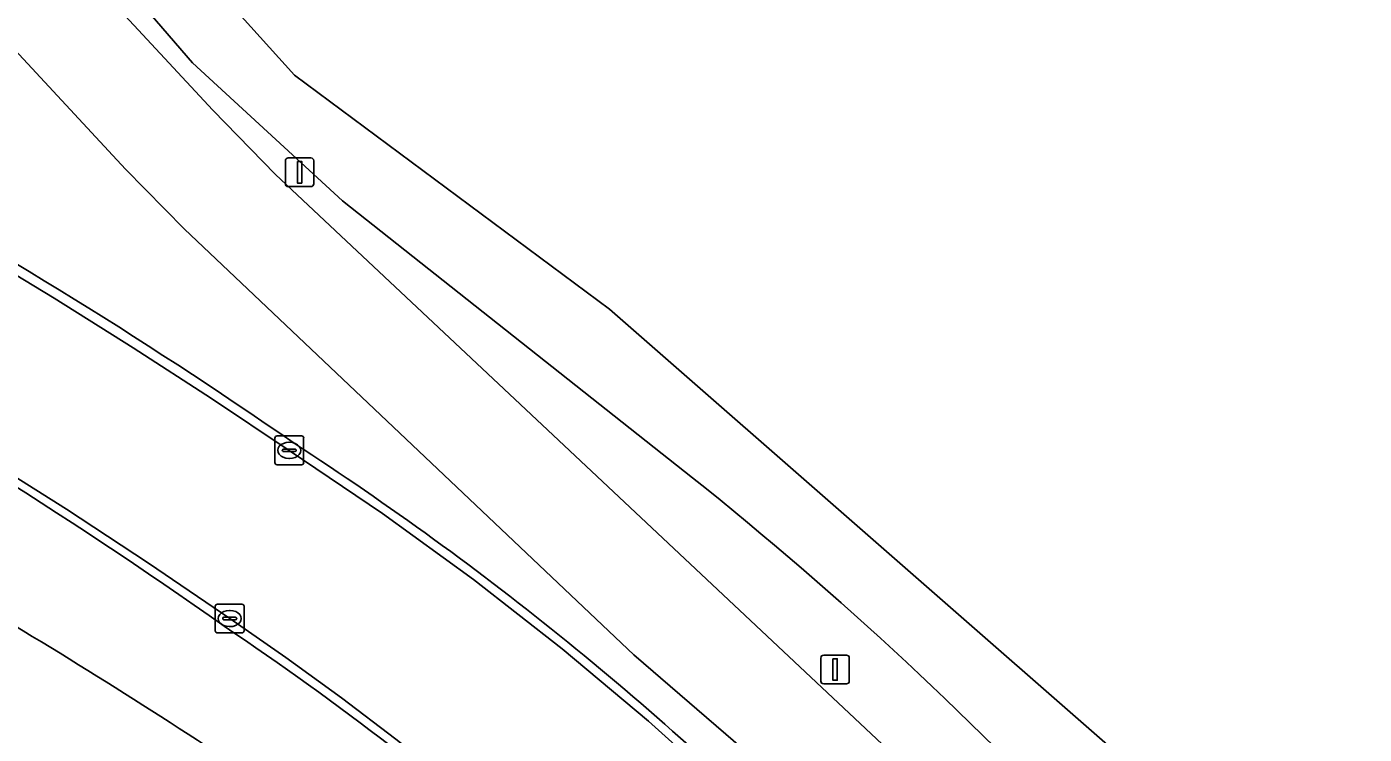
# Model space of a CAD drawing. Extents: x 155018 to 156648, y 383979 to 385733.
# Drawn here: x 156205.25 to 156251.77, y 385058.88 to 385083.48 of the extents above; entities that cross this region are included whole.
import ezdxf

# ---------------------------------------------------------------- set-up
doc = ezdxf.new("R2010")
doc.units = 0
for name, color, linetype in [('IMGEO_Berm_groen', 7, 'Continuous'), ('IMGEO_Fietspad_gesloten', 7, 'Continuous'), ('IMGEO_Gemengd_bos', 7, 'Continuous'), ('IMGEO_Groenvoorziening', 7, 'Continuous'), ('IMGEO_Hek', 7, 'Continuous'), ('IMGEO_Kolk', 7, 'Continuous'), ('IMGEO_Lichtmast', 7, 'Continuous'), ('IMGEO_Rijbaan_lokaal_gesloten', 7, 'Continuous')]:
    doc.layers.add(name, color=color, linetype=linetype)

msp = doc.modelspace()

# ---------------------------------------------------------------- linework, layer by layer
at = {"layer": 'IMGEO_Berm_groen'}
for points in [[(156144.938, 385152.433), (156147.907, 385149.238), (156211.729, 385080.579), (156213.902, 385078.348), (156222.233, 385070.528), (156237.67, 385056.036), (156239.374, 385054.363), (156243.33, 385050.237), (156266.206, 385024.761), (156272.982, 385017.458)], [(156216.238, 385077.427), (156211.015, 385082.232), (156202.048, 385092.615), (156191.162, 385104.521), (156186.357, 385109.215), (156180.797, 385115.3), (156171.525, 385125.126), (156162.288, 385134.693), (156150.151, 385147.922), (156148.772, 385149.451)], [(156277.432, 385007.753), (156270.398, 385015.176), (156263.484, 385022.606), (156240.646, 385047.968), (156236.745, 385051.98), (156235.177, 385053.577), (156230.499, 385058.087), (156226.363, 385061.644), (156210.741, 385076.44), (156208.691, 385078.525), (156169.92, 385120.325)], [(156228.412, 385067.798), (156216.238, 385077.427)]]:
    msp.add_lwpolyline(points, dxfattribs=at)
for centre, radius, start, end in [((156113.518, 384923.127), 177.444, 55.29226, 61.59698), ((156111.168, 384919.716), 174.978, 54.76503, 61.46649), ((156154.129, 384975.869), 111.014, 44.87356, 57.02388), ((156147.435, 384966.4), 129.765, 42.71625, 51.38901), ((156149.101, 384968.932), 112.924, 48.83903, 56.07915)]:
    msp.add_arc(centre, radius, start, end, dxfattribs=at)
at = {"layer": 'IMGEO_Fietspad_gesloten'}
for points in [[(156272.982, 385017.458), (156266.206, 385024.761), (156243.33, 385050.237), (156239.374, 385054.363), (156237.67, 385056.036), (156222.233, 385070.528), (156213.902, 385078.348), (156211.729, 385080.579), (156147.907, 385149.238)], [(156169.92, 385120.325), (156208.691, 385078.525), (156210.741, 385076.44), (156226.363, 385061.644), (156230.499, 385058.087), (156235.177, 385053.577), (156236.745, 385051.98), (156240.646, 385047.968), (156263.484, 385022.606), (156270.398, 385015.176), (156277.432, 385007.753), (156280.046, 385010.117)]]:
    msp.add_lwpolyline(points, dxfattribs=at)
at = {"layer": 'IMGEO_Gemengd_bos'}
msp.add_lwpolyline([(156151.166, 385150.039), (156159.042, 385140.632), (156168.225, 385131.022), (156187.034, 385110.873), (156200.676, 385097.806), (156212.497, 385084.086), (156214.569, 385081.8), (156225.517, 385073.666), (156244.423, 385057.127), (156250.372, 385050.415), (156270.03, 385029.427)], dxfattribs=at)
at = {"layer": 'IMGEO_Groenvoorziening'}
for points in [[(156292.416, 385003.083), (156291.814, 385007.136), (156270.03, 385029.427), (156250.372, 385050.415), (156244.423, 385057.127), (156225.517, 385073.666), (156214.569, 385081.8), (156212.497, 385084.086), (156200.676, 385097.806), (156187.034, 385110.873), (156168.225, 385131.022), (156159.042, 385140.632), (156151.166, 385150.039), (156148.49, 385153.235), (156137.145, 385164.796), (156132.163, 385170.885)], [(156148.772, 385149.451), (156150.151, 385147.922), (156162.288, 385134.693), (156171.525, 385125.126), (156180.797, 385115.3), (156186.357, 385109.215), (156191.162, 385104.521), (156202.048, 385092.615), (156211.015, 385082.232), (156216.238, 385077.427), (156228.412, 385067.798)]]:
    msp.add_lwpolyline(points, dxfattribs=at)
msp.add_arc((156147.435, 384966.4), 129.765, 42.71625, 51.38901, dxfattribs=at)
at = {"layer": 'IMGEO_Hek'}
for centre, radius, start, end in [((156089.834, 384871.994), 222.657, 57.07071, 60.17378), ((156140.559, 384950.348), 129.317, 51.72774, 57.063)]:
    msp.add_arc(centre, radius, start, end, dxfattribs=at)
at = {"layer": 'IMGEO_Kolk'}
for p, q in [((156213.882, 385068.326), (156213.882, 385069.178)), ((156213.957, 385069.252), (156214.809, 385069.252)), ((156214.37, 385069.032), (156214.395, 385069.032)), ((156214.883, 385069.178), (156214.883, 385068.326)), ((156214.141, 385068.746), (156214.141, 385068.758)), ((156214.579, 385068.709), (156214.181, 385068.709)), ((156214.184, 385068.795), (156214.582, 385068.795)), ((156214.625, 385068.758), (156214.625, 385068.746)), ((156214.809, 385068.252), (156213.957, 385068.252)), ((156214.393, 385068.472), (156214.368, 385068.472)), ((156211.885, 385063.403), (156212.737, 385063.403)), ((156211.81, 385062.477), (156211.81, 385063.329)), ((156212.112, 385062.946), (156212.51, 385062.946)), ((156212.298, 385063.183), (156212.323, 385063.183)), ((156212.811, 385063.329), (156212.811, 385062.477)), ((156212.069, 385062.897), (156212.069, 385062.909)), ((156212.507, 385062.86), (156212.109, 385062.86)), ((156212.321, 385062.623), (156212.296, 385062.623)), ((156212.553, 385062.909), (156212.553, 385062.897)), ((156212.737, 385062.403), (156211.885, 385062.403))]:
    msp.add_line(p, q, dxfattribs=at)
for points in [[(156213.882, 385068.326), (156213.882, 385069.178)], [(156213.957, 385069.252), (156214.809, 385069.252)], [(156214.883, 385069.178), (156214.883, 385068.326)], [(156214.809, 385068.252), (156213.957, 385068.252)], [(156211.885, 385063.403), (156212.737, 385063.403)], [(156211.81, 385062.477), (156211.81, 385063.329)], [(156212.811, 385063.329), (156212.811, 385062.477)], [(156212.737, 385062.403), (156211.885, 385062.403)]]:
    msp.add_lwpolyline(points, dxfattribs=at)
for centre, radius, start, end in [((156213.959, 385069.176), 0.0765, 91.552, 178.448), ((156213.959, 385069.176), 0.0765, 91.552, 178.448), ((156214.807, 385069.176), 0.0765, 1.552, 88.448), ((156214.807, 385069.176), 0.0765, 1.552, 88.448), ((156214.181, 385068.755), 0.0403, 85.8775, 175.7526), ((156214.178, 385068.745), 0.0366, 178.938, 274.7102), ((156214.582, 385068.752), 0.043, 264.8664, 352.4533), ((156214.586, 385068.757), 0.0386, 1.7309, 96.639), ((156213.959, 385068.328), 0.0765, 181.552, 268.448), ((156213.959, 385068.328), 0.0765, 181.552, 268.448), ((156214.807, 385068.328), 0.0765, 271.552, 358.448), ((156214.807, 385068.328), 0.0765, 271.552, 358.448), ((156211.887, 385063.327), 0.0765, 91.552, 178.448), ((156211.887, 385063.327), 0.0765, 91.552, 178.448), ((156212.735, 385063.327), 0.0765, 1.552, 88.448), ((156212.735, 385063.327), 0.0765, 1.552, 88.448), ((156212.109, 385062.906), 0.0403, 85.8775, 175.7526), ((156212.514, 385062.908), 0.0386, 1.7309, 96.639), ((156211.887, 385062.479), 0.0765, 181.552, 268.448), ((156211.887, 385062.479), 0.0765, 181.552, 268.448), ((156212.106, 385062.896), 0.0366, 178.938, 274.7102), ((156212.51, 385062.903), 0.043, 264.8664, 352.4533), ((156212.735, 385062.479), 0.0765, 271.552, 358.448), ((156212.735, 385062.479), 0.0765, 271.552, 358.448)]:
    msp.add_arc(centre, radius, start, end, dxfattribs=at)
for centre, major_axis, ratio, start_param, end_param in [((156214.369, 385068.752), (-0.387, 0.002), 0.722429, 4.712389, 7.853982), ((156214.394, 385068.752), (-0.39, 0.002), 0.717154, 1.570796, 4.712389), ((156212.297, 385062.903), (-0.387, 0.002), 0.722429, 4.712389, 7.853982), ((156212.322, 385062.903), (-0.39, 0.002), 0.717154, 1.570796, 4.712389)]:
    msp.add_ellipse(centre, major_axis=major_axis, ratio=ratio, start_param=start_param, end_param=end_param, dxfattribs=at)
at = {"layer": 'IMGEO_Lichtmast'}
for p, q in [((156214.247, 385078.024), (156214.247, 385078.824)), ((156214.247, 385078.824), (156214.247, 385078.024)), ((156214.347, 385078.924), (156215.137, 385078.924)), ((156215.137, 385078.924), (156214.347, 385078.924)), ((156215.237, 385078.824), (156215.237, 385078.024)), ((156215.237, 385078.024), (156215.237, 385078.824)), ((156215.137, 385077.924), (156214.347, 385077.924)), ((156214.347, 385077.924), (156215.137, 385077.924)), ((156232.969, 385061.631), (156233.759, 385061.631)), ((156233.759, 385061.631), (156232.969, 385061.631)), ((156232.869, 385060.731), (156232.869, 385061.531)), ((156232.869, 385061.531), (156232.869, 385060.731)), ((156233.859, 385061.531), (156233.859, 385060.731)), ((156233.859, 385060.731), (156233.859, 385061.531)), ((156233.759, 385060.631), (156232.969, 385060.631)), ((156232.969, 385060.631), (156233.759, 385060.631))]:
    msp.add_line(p, q, dxfattribs=at)
for points in [[(156214.667, 385078.799), (156214.817, 385078.799), (156214.817, 385078.049), (156214.667, 385078.049), (156214.667, 385078.799)], [(156233.289, 385061.506), (156233.439, 385061.506), (156233.439, 385060.756), (156233.289, 385060.756), (156233.289, 385061.506)]]:
    msp.add_lwpolyline(points, dxfattribs=at)
for centre, start, end in [((156214.347, 385078.824), 90, 180), ((156214.347, 385078.824), 90, 180), ((156215.137, 385078.824), 0, 90), ((156215.137, 385078.824), 360, 90), ((156214.347, 385078.024), 180, 270), ((156214.347, 385078.024), 180, 270), ((156215.137, 385078.024), 270, 0), ((156215.137, 385078.024), 270, 0), ((156232.969, 385061.531), 90, 180), ((156232.969, 385061.531), 90, 180), ((156233.759, 385061.531), 0, 90), ((156233.759, 385061.531), 360, 90), ((156232.969, 385060.731), 180, 270), ((156232.969, 385060.731), 180, 270), ((156233.759, 385060.731), 270, 0), ((156233.759, 385060.731), 270, 0)]:
    msp.add_arc(centre, 0.1, start, end, dxfattribs=at)
at = {"layer": 'IMGEO_Rijbaan_lokaal_gesloten'}
for points in [[(156262.336, 385021.565), (156248.487, 385036.727), (156235.546, 385050.955), (156232.606, 385053.998), (156229.787, 385056.715), (156226.877, 385059.332), (156223.877, 385061.848), (156220.793, 385064.258), (156217.627, 385066.561), (156214.383, 385068.752), (156211.683, 385070.558), (156208.955, 385072.323), (156206.201, 385074.046), (156203.421, 385075.726), (156200.615, 385077.364), (156197.784, 385078.958), (156194.575, 385080.55), (156191.343, 385082.092), (156188.086, 385083.583)], [(156188.086, 385083.583), (156191.343, 385082.092), (156194.575, 385080.55), (156197.784, 385078.958), (156200.615, 385077.364), (156203.421, 385075.726), (156206.201, 385074.046), (156208.955, 385072.323), (156211.683, 385070.558), (156214.383, 385068.752), (156217.627, 385066.561), (156220.793, 385064.258), (156223.877, 385061.848), (156226.877, 385059.332), (156229.787, 385056.715), (156232.606, 385053.998), (156235.546, 385050.955), (156248.487, 385036.727), (156262.336, 385021.565)], [(156203.741, 385068.529), (156206.631, 385066.705), (156209.488, 385064.83), (156212.311, 385062.904), (156214.268, 385061.548), (156216.196, 385060.151), (156218.094, 385058.714), (156219.962, 385057.237), (156221.798, 385055.722), (156223.602, 385054.168), (156225.159, 385052.787), (156226.687, 385051.374), (156228.187, 385049.931), (156229.657, 385048.458), (156231.096, 385046.955), (156232.505, 385045.423), (156244.811, 385031.964), (156258.574, 385016.801)], [(156258.574, 385016.801), (156244.811, 385031.964), (156232.505, 385045.423), (156231.096, 385046.955), (156229.657, 385048.458), (156228.187, 385049.931), (156226.687, 385051.374), (156225.159, 385052.787), (156223.602, 385054.168), (156221.798, 385055.722), (156219.962, 385057.237), (156218.094, 385058.714), (156216.196, 385060.151), (156214.268, 385061.548), (156212.311, 385062.904), (156209.488, 385064.83), (156206.631, 385066.705), (156203.741, 385068.529)]]:
    msp.add_lwpolyline(points, dxfattribs=at)
for centre, radius, start, end in [((156113.518, 384923.127), 177.444, 55.29226, 61.59698), ((156111.168, 384919.716), 174.978, 54.76503, 61.46649), ((156154.129, 384975.869), 111.014, 44.87356, 57.02388), ((156149.101, 384968.932), 112.924, 48.83903, 56.07915)]:
    msp.add_arc(centre, radius, start, end, dxfattribs=at)

doc.saveas('drawing.dxf')
